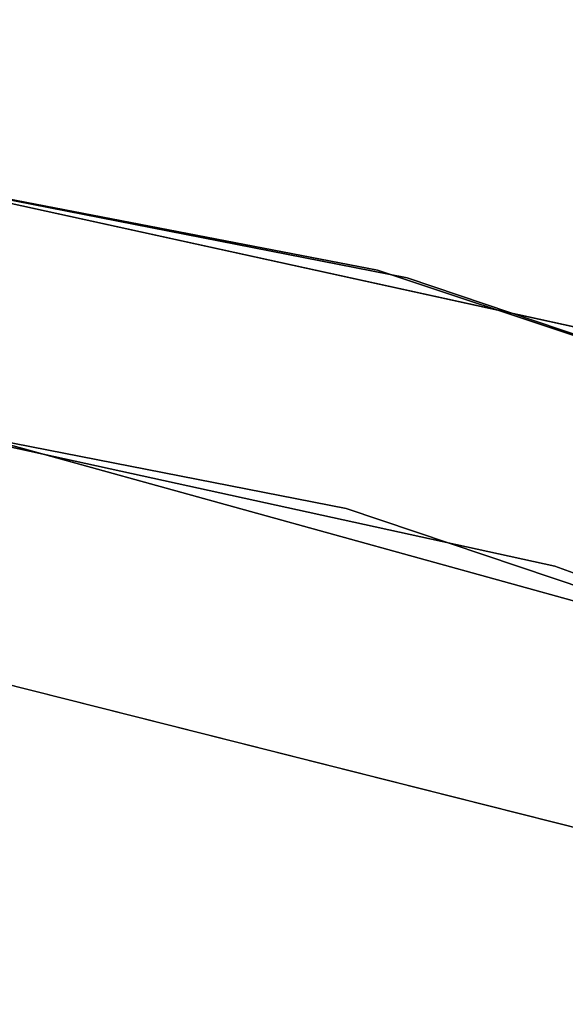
# Model space of a CAD drawing. Extents: x -91 to 91, y -91 to 262.
# Tile 401 of 480: x 13.85 to 17.28, y 56.81 to 63. Entities that reach past the tile are written whole.
import ezdxf

# ---------------------------------------------------------------- set-up
doc = ezdxf.new("R2010")
doc.units = 0
doc.header["$LTSCALE"] = 25.4
doc.layers.get('0').update_dxf_attribs({"linetype": 'CONTINUOUS'})

# ---------------------------------------------------------------- blocks, each defined once
blk = doc.blocks.new('ETE0_STL_1')
at = {"color": 0}
for p, q in [((16.0974, 61.4257, 158.5), (7.9421, 63.0014, 158.5)), ((7.9421, 63.0014, 159.5), (16.0974, 61.4257, 159.5)), ((16.0974, 61.4257, 158.5), (7.9421, 63.0014, 158.5)), ((7.9421, 63.0014, 159.5), (16.0974, 61.4257, 159.5)), ((8.1341, 62.9769, 159.5), (16.2846, 61.3764, 159.5)), ((16.2846, 61.3764, 169), (8.1341, 62.9769, 169)), ((8.1341, 62.9769, 159.5), (16.2846, 61.3764, 159.5)), ((16.2846, 61.3764, 169), (8.1341, 62.9769, 169)), ((17.6275, 61.0043, 330.5076), (9.514, 62.7832, 330.5076)), ((9.514, 62.7832, 321.0076), (17.6275, 61.0043, 321.0076)), ((17.6275, 61.0043, 330.5076), (9.514, 62.7832, 330.5076)), ((9.514, 62.7832, 321.0076), (17.6275, 61.0043, 321.0076)), ((15.9, 59.9265, 159.5), (7.9419, 61.4892, 159.5)), ((7.9419, 61.4892, 169), (15.9, 59.9265, 169)), ((7.9419, 61.4892, 169), (15.9, 59.9265, 169)), ((15.9, 59.9265, 159.5), (7.9419, 61.4892, 159.5)), ((23.9774, 58.7991, 158.5), (16.0974, 61.4257, 158.5)), ((16.0974, 61.4257, 158.5), (16.0974, 61.4257, 159.5)), ((16.0974, 61.4257, 159.5), (23.9774, 58.7991, 159.5)), ((16.0974, 61.4257, 158.5), (16.0974, 61.4257, 159.5)), ((23.9774, 58.7991, 158.5), (16.0974, 61.4257, 158.5)), ((16.0974, 61.4257, 159.5), (23.9774, 58.7991, 159.5)), ((16.2846, 61.3764, 159.5), (24.1565, 58.7257, 159.5)), ((24.1565, 58.7257, 169), (16.2846, 61.3764, 169)), ((16.2846, 61.3764, 159.5), (24.1565, 58.7257, 159.5)), ((16.2846, 61.3764, 159.5), (16.2846, 61.3764, 169)), ((24.1565, 58.7257, 169), (16.2846, 61.3764, 169)), ((16.2846, 61.3764, 159.5), (16.2846, 61.3764, 169)), ((9.2893, 61.3002, 330.5076), (17.2111, 59.5632, 330.5076)), ((17.2111, 59.5632, 321.0076), (9.2893, 61.3002, 321.0076)), ((17.2111, 59.5632, 321.0076), (9.2893, 61.3002, 321.0076)), ((9.2893, 61.3002, 330.5076), (17.2111, 59.5632, 330.5076)), ((20.3893, 58.4985, 327.5076), (12.5793, 60.6594, 327.5076)), ((12.5793, 60.6594, 328.5076), (20.3893, 58.4985, 328.5076)), ((20.3893, 58.4985, 327.5076), (12.5793, 60.6594, 327.5076)), ((12.5793, 60.6594, 328.5076), (20.3893, 58.4985, 328.5076)), ((23.5859, 57.3385, 159.5), (15.9, 59.9265, 159.5)), ((15.9, 59.9265, 169), (23.5859, 57.3385, 169)), ((15.9, 59.9265, 169), (23.5859, 57.3385, 169)), ((15.9, 59.9265, 169), (15.9, 59.9265, 159.5)), ((23.5859, 57.3385, 159.5), (15.9, 59.9265, 159.5)), ((15.9, 59.9265, 169), (15.9, 59.9265, 159.5)), ((17.2111, 59.5632, 330.5076), (24.8384, 56.8072, 330.5076)), ((24.8384, 56.8072, 321.0076), (17.2111, 59.5632, 321.0076)), ((17.2111, 59.5632, 321.0076), (17.2111, 59.5632, 330.5076)), ((17.2111, 59.5632, 321.0076), (17.2111, 59.5632, 330.5076)), ((24.8384, 56.8072, 321.0076), (17.2111, 59.5632, 321.0076)), ((17.2111, 59.5632, 330.5076), (24.8384, 56.8072, 330.5076)), ((12.0401, 59.2554, 164.5076), (17.4925, 57.8808, 164.5076)), ((17.4925, 57.8808, 162.5076), (12.0401, 59.2554, 162.5076)), ((17.4925, 57.8808, 162.5076), (12.0401, 59.2554, 162.5076)), ((12.0401, 59.2554, 164.5076), (17.4925, 57.8808, 164.5076))]:
    blk.add_line(p, q, dxfattribs=at)

msp = doc.modelspace()

# ---------------------------------------------------------------- block references
at = {"color": 253}
msp.add_blockref('ETE0_STL_1', (0, 0), dxfattribs=at)

doc.saveas('drawing.dxf')
